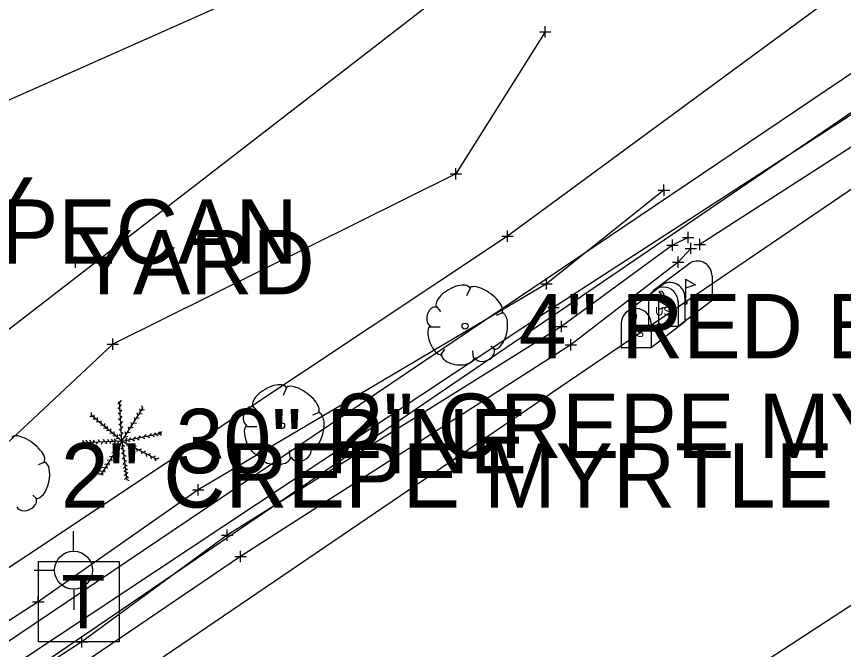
# Model space of a CAD drawing. Extents: x -1 to 1157254, y -1 to 2021979.
# Drawn here: x 1150523.9 to 1150616.3, y 2019818.7 to 2019889.5 of the extents above; entities that cross this region are included whole.
import ezdxf

# ---------------------------------------------------------------- set-up
doc = ezdxf.new("R2010")
doc.units = 0
for name, color, linetype in [('S_BUILDING_ANNOT', 7, 'Continuous'), ('S_CAL_CORNER_ANNOT', 7, 'Continuous'), ('S_CATCH_BASIN', 7, 'Continuous'), ('S_CATCH_BASIN_ANNOT', 7, 'Continuous'), ('S_CONTOUR_ANNOT', 7, 'Continuous'), ('S_CONTOUR_MINOR', 7, 'Continuous'), ('S_CROSS_DRAIN', 7, 'Continuous'), ('S_CTL_TABLE', 7, 'Continuous'), ('S_CURB', 7, 'Continuous'), ('S_DRIVEWAY_ANNOT', 7, 'Continuous'), ('S_DROP_INLET', 7, 'Continuous'), ('S_DROP_INLET_ANNOT', 7, 'Continuous'), ('S_EDGE_BITUMINOUS_ANNOT', 7, 'Continuous'), ('S_FENCE', 7, 'Continuous'), ('S_GATE', 7, 'Continuous'), ('S_GATE_ANNOT', 7, 'Continuous')]:
    doc.layers.add(name, color=color, linetype=linetype)

msp = doc.modelspace()

# ---------------------------------------------------------------- linework, layer by layer
at = {"layer": 'S_BUILDING_ANNOT'}
for p, q in [((1150578.772, 2019864.325), (1150578.769, 2019865.597)), ((1150578.134, 2019864.959), (1150579.407, 2019864.962)), ((1150578.771, 2019864.961), (1150578.771, 2019864.961)), ((1150598.319, 2019864.808), (1150599.592, 2019864.811)), ((1150598.957, 2019864.174), (1150598.954, 2019865.446)), ((1150598.955, 2019864.81), (1150598.955, 2019864.81)), ((1150600.248, 2019863.369), (1150600.245, 2019864.641)), ((1150596.56, 2019863.927), (1150597.833, 2019863.93)), ((1150597.198, 2019863.293), (1150597.195, 2019864.565)), ((1150597.196, 2019863.929), (1150597.196, 2019863.929)), ((1150599.267, 2019862.936), (1150599.264, 2019864.208)), ((1150599.61, 2019864.003), (1150600.883, 2019864.006)), ((1150600.246, 2019864.005), (1150600.246, 2019864.005)), ((1150598.629, 2019863.57), (1150599.902, 2019863.573)), ((1150599.265, 2019863.572), (1150599.265, 2019863.572)), ((1150529.814, 2019862.035), (1150531.086, 2019862.038)), ((1150530.451, 2019861.4), (1150530.448, 2019862.673)), ((1150530.45, 2019862.037), (1150530.45, 2019862.037)), ((1150597.215, 2019862.02), (1150598.488, 2019862.023)), ((1150597.853, 2019861.385), (1150597.85, 2019862.658)), ((1150597.851, 2019862.022), (1150597.851, 2019862.022)), ((1150583.902, 2019856.32), (1150583.899, 2019857.593)), ((1150583.265, 2019856.955), (1150584.537, 2019856.958)), ((1150583.901, 2019856.956), (1150583.901, 2019856.956)), ((1150584.793, 2019854.208), (1150584.79, 2019855.481)), ((1150584.156, 2019854.843), (1150585.428, 2019854.846)), ((1150584.792, 2019854.844), (1150584.792, 2019854.844)), ((1150585.192, 2019852.786), (1150586.464, 2019852.789)), ((1150585.829, 2019852.151), (1150585.827, 2019853.424)), ((1150585.828, 2019852.787), (1150585.828, 2019852.787)), ((1150546.786, 2019831.478), (1150548.059, 2019831.481)), ((1150547.424, 2019830.843), (1150547.421, 2019832.116)), ((1150547.422, 2019831.48), (1150547.422, 2019831.48)), ((1150548.913, 2019828.471), (1150548.91, 2019829.744)), ((1150548.275, 2019829.106), (1150549.548, 2019829.109)), ((1150548.911, 2019829.107), (1150548.911, 2019829.107)), ((1150531.176, 2019818.928), (1150531.173, 2019820.2)), ((1150530.539, 2019819.563), (1150531.811, 2019819.565)), ((1150531.175, 2019819.564), (1150531.175, 2019819.564))]:
    msp.add_line(p, q, dxfattribs=at)
at = {"layer": 'S_CAL_CORNER_ANNOT'}
for points in [[(1150827.619, 2020008.191), (1150733.086, 2019947.48), (1150628.156, 2019877.645), (1150500.749, 2019790.99), (1150424.776, 2019737.671), (1150355.399, 2019749.663)], [(1150682.054, 2019865.85), (1150601.539, 2019813.466), (1150510.576, 2019743.97), (1150405.278, 2019665.924), (1150310.689, 2019593.564), (1150188.917, 2019499.645), (1150039.447, 2019388.152), (1149962.145, 2019331.172), (1149944.629, 2019319.081), (1149774.148, 2019191.523), (1149712.731, 2019145.599), (1149665.813, 2019108.741), (1149605.459, 2019057.655), (1149527.462, 2018983.577), (1149450.124, 2018902.925), (1149278.324, 2018738.815), (1149257.196, 2018716.377), (1149237.235, 2018691.248), (1149165.086, 2018617.774), (1149125.259, 2018579.565), (1149069.496, 2018523.84), (1149012.034, 2018473.774), (1148938.876, 2018408.555)]]:
    msp.add_lwpolyline(points, dxfattribs=at)
at = {"layer": 'S_CATCH_BASIN'}
for p, q in [((1150530.235, 2019829.683), (1150530.235, 2019831.93)), ((1150528.144, 2019827.553), (1150525.82, 2019827.553)), ((1150530.313, 2019823.137), (1150530.313, 2019825.461))]:
    msp.add_line(p, q, dxfattribs=at)
msp.add_circle((1150530.238, 2019827.573), 2.127, dxfattribs=at)
at = {"layer": 'S_CATCH_BASIN_ANNOT'}
msp.add_lwpolyline([(1150526.334, 2019819.554), (1150526.334, 2019828.551), (1150535.33, 2019828.551), (1150535.33, 2019819.554)], close=True, dxfattribs=at)
at = {"layer": 'S_CONTOUR_ANNOT'}
for points in [[(1150857.081, 2020031.73), (1150832.219, 2020016.434), (1150747.373, 2019963.084), (1150692.94, 2019929.629), (1150639.49, 2019892.999), (1150583.901, 2019856.956), (1150484.247, 2019790.85), (1150433.081, 2019750.74), (1150355.801, 2019695.653), (1150341.284, 2019681.727), (1150287.943, 2019641.182), (1150216.413, 2019587.253), (1150034.404, 2019445.878), (1149979.984, 2019405.596), (1149934.917, 2019374.109), (1149784.558, 2019258.118)], [(1150776.076, 2020000.057), (1150711.77, 2019956.258), (1150627.272, 2019900.658), (1150578.771, 2019864.961), (1150479.116, 2019798.677), (1150423.47, 2019764.157), (1150358.501, 2019722.728), (1150313.965, 2019690.006), (1150273.946, 2019661.03), (1150225.644, 2019623.265), (1150033.499, 2019468.903), (1149971.689, 2019423.78), (1149931.587, 2019393.984), (1149688.417, 2019230.924)]]:
    msp.add_lwpolyline(points, dxfattribs=at)
at = {"layer": 'S_CONTOUR_MINOR'}
msp.add_lwpolyline([(1150622.8, 2019931.711), (1150421.674, 2019776.176)], dxfattribs=at)
at = {"layer": 'S_CROSS_DRAIN'}
for p, q in [((1150595.063, 2019858.865), (1150599.196, 2019861.972)), ((1150598.677, 2019860.152), (1150598.677, 2019857.438)), ((1150601.627, 2019860.499), (1150601.627, 2019857.785)), ((1150592.034, 2019856.46), (1150596.167, 2019859.567)), ((1150594.51, 2019857.591), (1150594.51, 2019854.877)), ((1150595.648, 2019857.747), (1150595.648, 2019855.033)), ((1150597.833, 2019854.877), (1150601.627, 2019857.785)), ((1150597.833, 2019857.591), (1150597.833, 2019854.877)), ((1150598.598, 2019858.094), (1150598.598, 2019855.38)), ((1150594.804, 2019852.472), (1150598.598, 2019855.38)), ((1150591.48, 2019855.186), (1150591.48, 2019852.472)), ((1150594.51, 2019854.877), (1150597.833, 2019854.877)), ((1150594.804, 2019855.186), (1150594.804, 2019852.472)), ((1150591.48, 2019852.472), (1150594.804, 2019852.472))]:
    msp.add_line(p, q, dxfattribs=at)
for points in [[(1150598.677, 2019860.152), (1150599.785, 2019859.488), (1150598.677, 2019859.142)], [(1150595.693, 2019858.705), (1150595.915, 2019858.567), (1150595.915, 2019858.179), (1150596.22, 2019858.179), (1150596.22, 2019858.539), (1150596.026, 2019858.789), (1150595.693, 2019858.733)], [(1150595.648, 2019857.747), (1150596.756, 2019857.083), (1150595.648, 2019856.737)], [(1150592.664, 2019856.3), (1150592.886, 2019856.162), (1150592.886, 2019855.774), (1150593.19, 2019855.774), (1150593.19, 2019856.134), (1150592.997, 2019856.384), (1150592.664, 2019856.328)]]:
    msp.add_lwpolyline(points, dxfattribs=at)
for centre, end in [((1150599.965, 2019860.499), 117.57184), ((1150596.171, 2019857.591), 180), ((1150596.936, 2019858.094), 117.57184), ((1150593.142, 2019855.186), 180)]:
    msp.add_arc(centre, 1.662, 0, end, dxfattribs=at)
for centre in [(1150598.677, 2019857.438), (1150595.648, 2019855.033)]:
    msp.add_ellipse(centre, major_axis=(0.145, 0.132), ratio=0.564646, dxfattribs=at)
at = {"layer": 'S_CTL_TABLE'}
for p, q in [((1150582.324, 2019887.796), (1150583.596, 2019887.799)), ((1150582.961, 2019887.161), (1150582.958, 2019888.434)), ((1150582.96, 2019887.798), (1150582.96, 2019887.798)), ((1150572.995, 2019871.294), (1150572.992, 2019872.566)), ((1150572.357, 2019871.929), (1150573.63, 2019871.931)), ((1150572.993, 2019871.93), (1150572.993, 2019871.93)), ((1150596.258, 2019869.446), (1150596.255, 2019870.718)), ((1150595.62, 2019870.081), (1150596.893, 2019870.083)), ((1150596.256, 2019870.082), (1150596.256, 2019870.082)), ((1150583.124, 2019858.972), (1150583.121, 2019860.245)), ((1150582.487, 2019859.607), (1150583.759, 2019859.61)), ((1150583.123, 2019859.609), (1150583.123, 2019859.609)), ((1150534.641, 2019852.235), (1150534.639, 2019853.508)), ((1150534.004, 2019852.87), (1150535.276, 2019852.873)), ((1150534.64, 2019852.871), (1150534.64, 2019852.871)), ((1150544.165, 2019835.94), (1150544.162, 2019837.212)), ((1150543.527, 2019836.574), (1150544.8, 2019836.577)), ((1150544.163, 2019836.576), (1150544.163, 2019836.576)), ((1150525.662, 2019824.022), (1150526.935, 2019824.025)), ((1150526.3, 2019823.387), (1150526.297, 2019824.66)), ((1150526.299, 2019824.023), (1150526.299, 2019824.023))]:
    msp.add_line(p, q, dxfattribs=at)
at = {"layer": 'S_CURB'}
for p, q in [((1150574.575, 2019859.123), (1150574.188, 2019858.271)), ((1150570.779, 2019857.109), (1150571.283, 2019856.528)), ((1150578.139, 2019856.334), (1150577.48, 2019856.063)), ((1150570.121, 2019854.785), (1150571.244, 2019854.785)), ((1150577.364, 2019852.228), (1150576.899, 2019852.655)), ((1150571.283, 2019851.609), (1150571.748, 2019852.306)), ((1150574.962, 2019851.338), (1150574.885, 2019852.112)), ((1150554.056, 2019847.971), (1150553.669, 2019847.119)), ((1150535.399, 2019846.1), (1150535.175, 2019846.299)), ((1150535.654, 2019842.021), (1150535.385, 2019846.455)), ((1150535.396, 2019846.347), (1150535.584, 2019846.58)), ((1150535.425, 2019845.87), (1150535.613, 2019846.103)), ((1150532.229, 2019844.904), (1150532.229, 2019845.204)), ((1150535.431, 2019845.536), (1150535.207, 2019845.735)), ((1150535.46, 2019844.962), (1150535.236, 2019845.161)), ((1150535.457, 2019845.27), (1150535.646, 2019845.503)), ((1150535.654, 2019842.021), (1150537.995, 2019845.704)), ((1150537.427, 2019844.878), (1150537.338, 2019845.164)), ((1150537.724, 2019845.33), (1150537.635, 2019845.616)), ((1150537.859, 2019845.491), (1150538.156, 2019845.535)), ((1150537.969, 2019845.671), (1150537.88, 2019845.958)), ((1150550.26, 2019845.957), (1150550.764, 2019845.376)), ((1150557.62, 2019845.182), (1150556.961, 2019844.911)), ((1150532.371, 2019844.762), (1150532.074, 2019844.722)), ((1150535.654, 2019842.021), (1150532.191, 2019844.93)), ((1150532.72, 2019844.485), (1150532.421, 2019844.461)), ((1150532.545, 2019844.652), (1150532.545, 2019844.952)), ((1150532.9, 2019844.362), (1150532.9, 2019844.662)), ((1150533.313, 2019844.001), (1150533.313, 2019844.301)), ((1150535.486, 2019844.304), (1150535.262, 2019844.503)), ((1150535.496, 2019844.56), (1150535.684, 2019844.794)), ((1150537.131, 2019844.362), (1150537.042, 2019844.648)), ((1150537.292, 2019844.575), (1150537.589, 2019844.619)), ((1150537.614, 2019845.065), (1150537.911, 2019845.109)), ((1150533.081, 2019844.162), (1150532.782, 2019844.138)), ((1150533.539, 2019843.788), (1150533.24, 2019843.764)), ((1150533.9, 2019843.459), (1150533.601, 2019843.435)), ((1150533.726, 2019843.672), (1150533.726, 2019843.972)), ((1150534.048, 2019843.388), (1150534.048, 2019843.688)), ((1150534.416, 2019843.085), (1150534.416, 2019843.385)), ((1150535.525, 2019843.711), (1150535.3, 2019843.91)), ((1150535.564, 2019843.143), (1150535.339, 2019843.342)), ((1150535.56, 2019843.993), (1150535.749, 2019844.226)), ((1150535.573, 2019843.425), (1150535.762, 2019843.659)), ((1150536.46, 2019843.305), (1150536.371, 2019843.591)), ((1150536.621, 2019843.517), (1150536.918, 2019843.561)), ((1150536.757, 2019843.795), (1150536.667, 2019844.081)), ((1150536.969, 2019844.033), (1150537.266, 2019844.077)), ((1150549.602, 2019843.633), (1150550.725, 2019843.633)), ((1150534.235, 2019843.195), (1150533.936, 2019843.171)), ((1150534.577, 2019842.898), (1150534.278, 2019842.874)), ((1150534.944, 2019842.602), (1150534.646, 2019842.577)), ((1150534.783, 2019842.782), (1150534.783, 2019843.082)), ((1150535.138, 2019842.466), (1150535.138, 2019842.766)), ((1150535.576, 2019842.524), (1150535.352, 2019842.723)), ((1150535.599, 2019842.755), (1150535.787, 2019842.988)), ((1150535.654, 2019842.021), (1150540.073, 2019842.887)), ((1150536.002, 2019842.511), (1150536.299, 2019842.555)), ((1150536.099, 2019842.776), (1150536.01, 2019843.062)), ((1150536.286, 2019842.976), (1150536.583, 2019843.02)), ((1150536.43, 2019842.164), (1150536.632, 2019842.386)), ((1150536.959, 2019842.267), (1150537.161, 2019842.489)), ((1150537.526, 2019842.396), (1150537.728, 2019842.618)), ((1150537.911, 2019842.46), (1150538.164, 2019842.299)), ((1150538.158, 2019842.538), (1150538.36, 2019842.76)), ((1150538.491, 2019842.563), (1150538.745, 2019842.402)), ((1150538.752, 2019842.628), (1150538.953, 2019842.85)), ((1150539.001, 2019842.679), (1150539.254, 2019842.519)), ((1150539.235, 2019842.732), (1150539.437, 2019842.954)), ((1150539.427, 2019842.769), (1150539.68, 2019842.609)), ((1150539.68, 2019842.822), (1150539.882, 2019843.044)), ((1150539.833, 2019842.827), (1150540.086, 2019842.667)), ((1150539.906, 2019842.874), (1150540.108, 2019843.095)), ((1150531.288, 2019841.808), (1150531.154, 2019841.54)), ((1150535.654, 2019842.021), (1150531.204, 2019841.809)), ((1150531.437, 2019841.832), (1150531.268, 2019842.08)), ((1150531.636, 2019841.834), (1150531.502, 2019841.566)), ((1150531.823, 2019841.858), (1150531.655, 2019842.106)), ((1150531.978, 2019841.853), (1150531.844, 2019841.585)), ((1150532.223, 2019841.858), (1150532.055, 2019842.106)), ((1150532.397, 2019841.866), (1150532.263, 2019841.598)), ((1150532.623, 2019841.884), (1150532.455, 2019842.132)), ((1150532.907, 2019841.892), (1150532.772, 2019841.624)), ((1150533.191, 2019841.897), (1150533.022, 2019842.145)), ((1150535.654, 2019842.021), (1150533.274, 2019838.248)), ((1150533.468, 2019841.918), (1150533.334, 2019841.65)), ((1150533.745, 2019841.935), (1150533.577, 2019842.183)), ((1150533.951, 2019841.937), (1150533.817, 2019841.669)), ((1150534.223, 2019841.948), (1150534.054, 2019842.196)), ((1150534.422, 2019841.963), (1150534.288, 2019841.695)), ((1150534.661, 2019841.987), (1150534.493, 2019842.235)), ((1150534.88, 2019841.97), (1150534.746, 2019841.701)), ((1150534.996, 2019842.025), (1150534.828, 2019842.274)), ((1150535.306, 2019842.305), (1150535.007, 2019842.281)), ((1150535.325, 2019841.525), (1150535.027, 2019841.491)), ((1150535.267, 2019841.982), (1150535.133, 2019841.714)), ((1150535.447, 2019841.699), (1150535.523, 2019841.409)), ((1150535.654, 2019842.021), (1150539.568, 2019839.977)), ((1150535.654, 2019842.021), (1150536.185, 2019837.65)), ((1150535.731, 2019841.596), (1150535.987, 2019841.44)), ((1150535.983, 2019841.841), (1150536.248, 2019841.98)), ((1150536.03, 2019842.106), (1150536.232, 2019842.328)), ((1150536.163, 2019841.744), (1150536.234, 2019841.452)), ((1150536.273, 2019842.137), (1150536.526, 2019841.977)), ((1150536.46, 2019841.615), (1150536.725, 2019841.755)), ((1150536.789, 2019842.215), (1150537.042, 2019842.054)), ((1150537.305, 2019842.331), (1150537.558, 2019842.17)), ((1150556.845, 2019841.076), (1150556.38, 2019841.502)), ((1150534.809, 2019840.712), (1150534.511, 2019840.678)), ((1150535.086, 2019841.157), (1150534.788, 2019841.123)), ((1150534.957, 2019840.925), (1150535.033, 2019840.635)), ((1150535.235, 2019841.363), (1150535.31, 2019841.073)), ((1150535.715, 2019841.345), (1150535.519, 2019841.118)), ((1150535.78, 2019840.765), (1150535.584, 2019840.538)), ((1150535.77, 2019841.041), (1150536.026, 2019840.885)), ((1150536.744, 2019841.441), (1150536.815, 2019841.149)), ((1150537.015, 2019841.312), (1150537.28, 2019841.452)), ((1150537.279, 2019841.163), (1150537.35, 2019840.872)), ((1150537.569, 2019841.028), (1150537.835, 2019841.168)), ((1150537.801, 2019840.893), (1150537.872, 2019840.601)), ((1150538.053, 2019840.77), (1150538.318, 2019840.91)), ((1150538.337, 2019840.596), (1150538.408, 2019840.305)), ((1150538.588, 2019840.499), (1150538.853, 2019840.639)), ((1150550.764, 2019840.456), (1150551.229, 2019841.153)), ((1150554.444, 2019840.185), (1150554.366, 2019840.96)), ((1150526.941, 2019839.639), (1150526.282, 2019839.368)), ((1150534.293, 2019839.874), (1150533.995, 2019839.84)), ((1150534.158, 2019839.622), (1150534.233, 2019839.332)), ((1150534.558, 2019840.293), (1150534.26, 2019840.259)), ((1150534.441, 2019840.086), (1150534.517, 2019839.796)), ((1150534.699, 2019840.512), (1150534.775, 2019840.222)), ((1150535.864, 2019840.204), (1150535.668, 2019839.977)), ((1150535.935, 2019839.636), (1150535.739, 2019839.409)), ((1150535.854, 2019840.473), (1150536.11, 2019840.317)), ((1150535.918, 2019839.925), (1150536.174, 2019839.769)), ((1150538.853, 2019840.338), (1150538.924, 2019840.047)), ((1150539.136, 2019840.222), (1150539.402, 2019840.362)), ((1150539.343, 2019840.086), (1150539.414, 2019839.795)), ((1150539.53, 2019840.015), (1150539.795, 2019840.155)), ((1150533.758, 2019839.048), (1150533.46, 2019839.014)), ((1150533.655, 2019838.842), (1150533.73, 2019838.552)), ((1150533.996, 2019839.422), (1150533.698, 2019839.388)), ((1150533.913, 2019839.242), (1150533.988, 2019838.951)), ((1150535.999, 2019839.178), (1150535.803, 2019838.951)), ((1150536.038, 2019838.798), (1150535.842, 2019838.571)), ((1150535.989, 2019839.416), (1150536.245, 2019839.26)), ((1150536.021, 2019838.984), (1150536.278, 2019838.828)), ((1150533.306, 2019838.332), (1150533.008, 2019838.298)), ((1150533.506, 2019838.635), (1150533.208, 2019838.602)), ((1150533.429, 2019838.493), (1150533.505, 2019838.203)), ((1150536.096, 2019838.353), (1150535.9, 2019838.126)), ((1150536.141, 2019837.934), (1150535.945, 2019837.707)), ((1150536.067, 2019838.577), (1150536.323, 2019838.421)), ((1150536.131, 2019838.113), (1150536.387, 2019837.957)), ((1150536.17, 2019837.771), (1150536.426, 2019837.615)), ((1150526.166, 2019835.533), (1150525.701, 2019835.959))]:
    msp.add_line(p, q, dxfattribs=at)
for centre in [(1150574.017, 2019854.879), (1150553.499, 2019843.727)]:
    msp.add_circle(centre, 0.34, dxfattribs=at)
for centre, major_axis, ratio, start_param, end_param in [((1150572.682, 2019858.08), (1.856, 1.084), 0.471018, 0, 3.141593), ((1150576.335, 2019857.757), (-1.812, 1.359), 0.405113, 3.141593, 6.283186), ((1150570.448, 2019855.967), (0.305, 1.026), 0.646762, 0, 3.141593), ((1150577.69, 2019854.35), (0.458, 2.039), 0.482994, 3.141593, 6.283185), ((1150570.753, 2019853.317), (-0.61, 1.595), 0.420543, 6.283185, 9.424777), ((1150573.213, 2019851.537), (-1.831, 0.194), 0.529943, 0, 3.141593), ((1150576.169, 2019851.83), (1.091, 0.462), 0.711534, 3.141592, 6.283185), ((1150552.163, 2019846.928), (1.856, 1.084), 0.471018, 0, 3.141593), ((1150555.816, 2019846.605), (-1.812, 1.359), 0.405113, 3.141593, 6.283186), ((1150549.929, 2019844.814), (0.305, 1.026), 0.646762, 0, 3.141593), ((1150557.171, 2019843.197), (0.458, 2.039), 0.482994, 3.141593, 6.283185), ((1150550.234, 2019842.165), (-0.61, 1.595), 0.420543, 6.283185, 9.424777), ((1150525.137, 2019841.062), (-1.812, 1.359), 0.405113, 3.141593, 6.283186), ((1150552.694, 2019840.385), (-1.831, 0.194), 0.529943, 0, 3.141593), ((1150555.65, 2019840.677), (1.091, 0.462), 0.711534, 3.141592, 6.283185), ((1150526.492, 2019837.654), (0.458, 2.039), 0.482994, 3.141593, 6.283185), ((1150524.971, 2019835.134), (1.091, 0.462), 0.711534, 3.141592, 6.283185)]:
    msp.add_ellipse(centre, major_axis=major_axis, ratio=ratio, start_param=start_param, end_param=end_param, dxfattribs=at)
at = {"layer": 'S_DRIVEWAY_ANNOT'}
for points in [[(1150598.955, 2019864.81), (1150597.196, 2019863.929), (1150584.792, 2019854.844), (1150547.422, 2019831.48), (1150531.175, 2019819.564), (1150484.14, 2019789.033), (1150452.146, 2019766.064), (1150432.568, 2019756.162), (1150424.446, 2019750.952), (1150423.847, 2019749.621)], [(1150599.265, 2019863.572), (1150597.851, 2019862.022), (1150585.828, 2019852.787), (1150548.911, 2019829.107), (1150532.325, 2019817.838), (1150486.449, 2019786.455), (1150452.286, 2019764.021), (1150433.913, 2019753.353), (1150425.823, 2019748.971), (1150424.36, 2019748.735)]]:
    msp.add_lwpolyline(points, dxfattribs=at)
at = {"layer": 'S_DROP_INLET'}
msp.add_lwpolyline([(1150831.49, 2020022.111), (1150729.579, 2019954.727), (1150690.806, 2019927.926), (1150657.917, 2019906.588), (1150452.803, 2019766.701), (1150415.162, 2019745.856)], dxfattribs=at)
at = {"layer": 'S_DROP_INLET_ANNOT'}
msp.add_lwpolyline([(1150620.415, 2019876.981), (1150600.246, 2019864.005)], dxfattribs=at)
at = {"layer": 'S_EDGE_BITUMINOUS_ANNOT'}
for points in [[(1150566.439, 2019909.466), (1150551.451, 2019892.859), (1150520.273, 2019878.98), (1150503.234, 2019854.158), (1150457.802, 2019837.036), (1150429.691, 2019802.715), (1150387.499, 2019796.678)], [(1150582.96, 2019887.798), (1150572.993, 2019871.93), (1150534.64, 2019852.871), (1150516.219, 2019835.63), (1150470.025, 2019817.992), (1150439.316, 2019784.83), (1150396.893, 2019765.156)], [(1150596.256, 2019870.082), (1150583.123, 2019859.609), (1150544.163, 2019836.576), (1150526.299, 2019824.023), (1150484.843, 2019797.123), (1150447.757, 2019770.218), (1150416.923, 2019750.203)]]:
    msp.add_lwpolyline(points, dxfattribs=at)
at = {"layer": 'S_FENCE'}
msp.add_lwpolyline([(1150830.497, 2020023.615), (1150689.743, 2019932.517), (1150654.365, 2019908.244), (1150454.61, 2019773.539), (1150421.499, 2019756.098), (1150406.6, 2019759.375)], dxfattribs=at)

# ---------------------------------------------------------------- texts
at = {"layer": 'S_CATCH_BASIN_ANNOT'}
msp.add_text('T', height=5.998, dxfattribs=at).set_placement((1150528.896, 2019821.054))
at = {"layer": 'S_CROSS_DRAIN'}
for p in [(1150595.273, 2019856.07), (1150592.244, 2019853.665)]:
    msp.add_text('US', height=0.9596, dxfattribs=at).set_placement(p)
at = {"layer": 'S_GATE'}
msp.add_text('YARD', height=7.2, dxfattribs=at).set_placement((1150530.45, 2019858.437))
at = {"layer": 'S_GATE_ANNOT'}
for s, p in [('DOUBLE 10" CHINA BERRY', (1150401.007, 2019864.326)), ('30" PECAN', (1150505.309, 2019861.852)), ('4" RED BUD', (1150580.017, 2019851.279)), ('2" CREPE MYRTLE', (1150559.499, 2019840.127)), ('30" PINE', (1150541.654, 2019838.421)), ('2" CREPE MYRTLE', (1150528.819, 2019834.584))]:
    msp.add_text(s, height=7.2, dxfattribs=at).set_placement(p)

doc.saveas('drawing.dxf')
